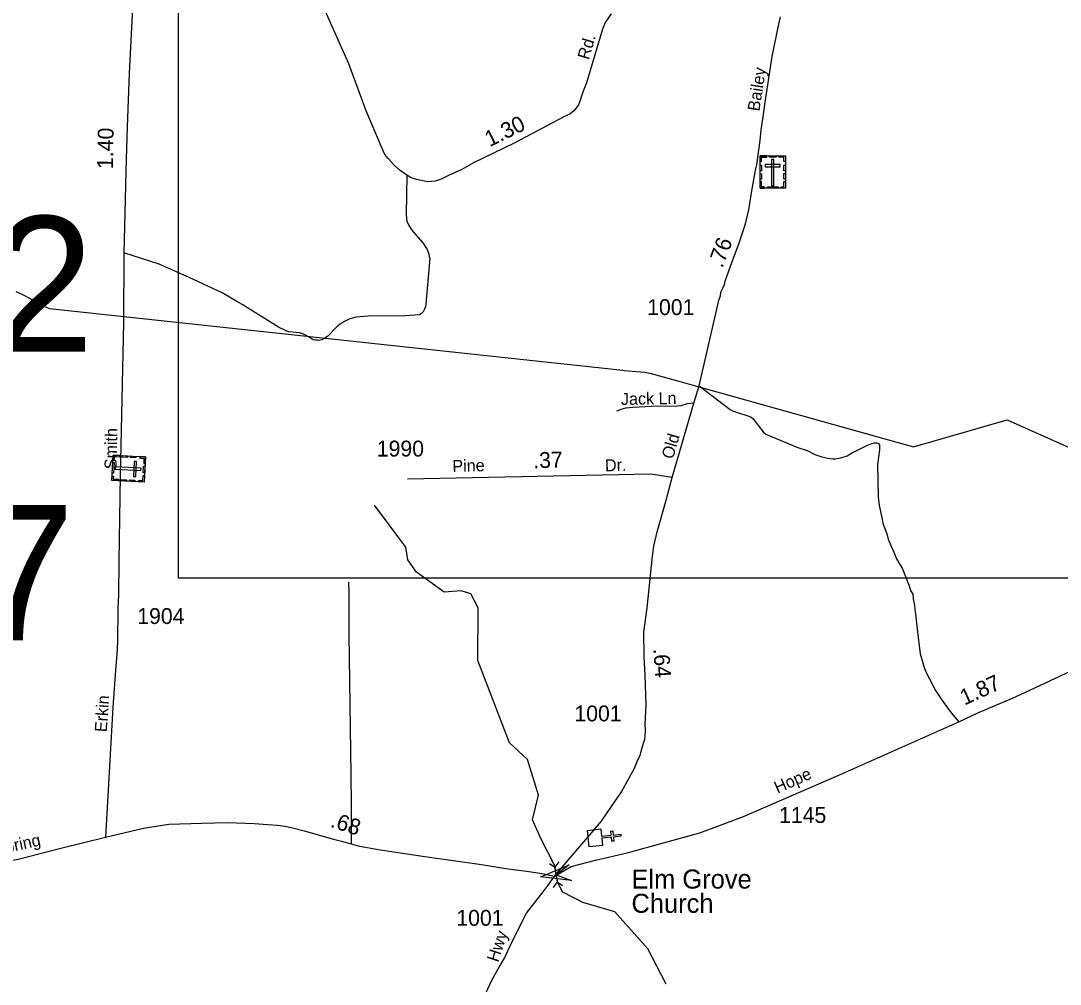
# Model space of a CAD drawing. Extents: x 2220236 to 2384410, y 720751 to 894131.
# Drawn here: x 2298391 to 2306578, y 798403 to 805990 of the extents above; entities that cross this region are included whole.
import ezdxf

# ---------------------------------------------------------------- set-up
doc = ezdxf.new("R2010")
doc.units = 0
doc.layers.add('Default', color=7, linetype='Continuous')

msp = doc.modelspace()

# ---------------------------------------------------------------- linework, layer by layer
at = {"layer": 'Default'}
for p, q in [((2302555.3, 799353.5), (2302597.2, 799324.9)), ((2302628, 799365.3), (2302597.2, 799324.9)), ((2302597.2, 799324.9), (2302616.5, 799205.6)), ((2302585.7, 799165.2), (2302616.5, 799205.6)), ((2302658.5, 799177), (2302616.5, 799205.6))]:
    msp.add_line(p, q, dxfattribs=at)
for points in [[(2299633.7, 818158.8), (2318694.1, 818158.8), (2318694.1, 801601.3), (2299633.7, 801601.3), (2299633.7, 818158.8)], [(2299316.5, 806967.1), (2299245.5, 805576.9), (2299227.9, 805155.2), (2299219.5, 804810.7), (2299212, 804578.7), (2299201.8, 804163.4), (2299201.1, 803610.8), (2299174.4, 802405.7), (2299162.6, 801735.5), (2299161.3, 801467.6), (2299156.4, 801367.6), (2299151.9, 801097.9), (2299146.3, 800999.3), (2299139.2, 800910.6), (2299115.3, 800584), (2299058.3, 799559.8)], [(2303042.3, 806045.4), (2302995.1, 805976.8), (2302971.7, 805922.7), (2302846.3, 805501.6), (2302826.9, 805447.4), (2302817.1, 805427.2), (2302786.1, 805332.9), (2302776.4, 805316.9), (2302762.5, 805298.7), (2302746.9, 805280.5), (2302731, 805266.4), (2302715.1, 805254.2), (2302669.3, 805233.7), (2302281.6, 805027.6), (2301957.5, 804870.3), (2301864.2, 804819.3), (2301760.8, 804770.2), (2301701, 804743.6), (2301655.3, 804727.1), (2301597.3, 804722.3), (2301507.1, 804739.5), (2301467, 804753), (2301430.8, 804772.6), (2301378.4, 804810), (2301334, 804849.4), (2301283.5, 804905), (2301259.2, 804936.6), (2301228.5, 805002.4), (2301111.5, 805280.9), (2300973.6, 805649.4), (2300660.1, 806359.6)], [(2303521.5, 802394.2), (2303691.1, 802979.7), (2303733.6, 803114.1), (2303880.6, 803751.5), (2303888.3, 803789.6), (2303901.9, 803823.6), (2303905.7, 803853.7), (2303921.2, 803883.8), (2303933, 803913.9), (2303938.6, 803939.9), (2303981.3, 804058.5), (2304047.4, 804233), (2304099.7, 804389.4), (2304124.5, 804501.7), (2304147, 804635.8), (2304179.2, 804812.2), (2304188.6, 804856.2), (2304214.7, 805046.5), (2304223.6, 805130.5), (2304238.7, 805232.6), (2304253.3, 805348.8), (2304309.5, 805707.2), (2304360.7, 805963.6), (2304376, 806019.8)], [(2301430.8, 804772.6), (2301426.1, 804464.7), (2301428.6, 804434.8), (2301432.7, 804410.7), (2301445.1, 804383), (2301465.5, 804349.2), (2301481.6, 804327.3), (2301558.5, 804240.2), (2301591.1, 804188.5), (2301605.4, 804150.7), (2301607.5, 804132.8), (2301611.8, 804120.7), (2301581.6, 803758.6), (2301577.9, 803736.6), (2301572, 803718.6), (2301560.3, 803696.5), (2301548.4, 803684.4), (2301530.6, 803674.1), (2301420.8, 803665), (2301126.9, 803663.8), (2301033.1, 803654.7), (2300983.2, 803642.3), (2300939.4, 803621.7), (2300905.7, 803599.5), (2300879.9, 803579.3), (2300808.6, 803506.5), (2300783, 803488.3), (2300761.1, 803476), (2300739, 803471.7), (2300729.2, 803473.7), (2300713.2, 803473.4), (2300693, 803477.2), (2300662.9, 803499), (2300616.7, 803522.3), (2300586.5, 803532.1), (2300560.5, 803533.8), (2300500.5, 803541.2), (2300480.5, 803546.9), (2300420.1, 803576.3), (2300134.3, 803755.1), (2300092.1, 803778.6), (2299977.5, 803847.3), (2299718.2, 803968.6), (2299481.8, 804073.3), (2299201.8, 804163.4)], [(2298352.1, 803857.9), (2298400.2, 803836.3), (2298420.4, 803826.5), (2298448.5, 803810.9), (2298476.7, 803795.2), (2298492.7, 803785.5), (2298563.2, 803744.1), (2298617.3, 803722.7), (2303132.6, 803237.6), (2303142.6, 803235.8), (2303302.7, 803221.5), (2303344.8, 803213.8), (2303527.2, 803165.8), (2305421.9, 802634.4), (2306159.4, 802848.4), (2306673.5, 802620)], [(2303733.6, 803114.1), (2303977.4, 802928.8), (2303995.6, 802919.1), (2304019.6, 802909.3), (2304126, 802876.4), (2304144.1, 802868.7), (2304158.1, 802858.9), (2304237.3, 802753.7), (2304259.5, 802734), (2304504.5, 802632.6), (2304584.6, 802605.4), (2304644.9, 802574.1), (2304699.3, 802556.7), (2304747.3, 802545.3), (2304767.3, 802541.5), (2304787.4, 802539.7), (2304807.4, 802539.9), (2304851.2, 802548.5), (2304899.1, 802562.9), (2304934.8, 802585.3), (2305054, 802644.6), (2305085.8, 802658.9), (2305115.9, 802667.2), (2305133.7, 802665.5), (2305145.8, 802659.6), (2305154, 802649.7), (2305156.1, 802641.6), (2305154.4, 802609.7), (2305139.7, 802495.5), (2305144.3, 802239.8), (2305151.1, 802171.8), (2305176.3, 802064.2), (2305180.6, 802032.2), (2305215.6, 801940.6), (2305221.9, 801908.6), (2305246.4, 801851), (2305266.9, 801805.2), (2305287.5, 801751.5), (2305314.1, 801707.7), (2305334.3, 801678), (2305387.7, 801540.7), (2305398.1, 801502.7), (2305416.5, 801473), (2305418.8, 801437.1), (2305429.4, 801387.1), (2305431.9, 801351.2), (2305438.2, 801319.3), (2305451.4, 801197.6), (2305475.5, 801003.9), (2305508.8, 800888.2), (2305525.1, 800852.5), (2305572.1, 800763), (2305590.6, 800723.1), (2305649.4, 800635.9), (2305720.3, 800538.7), (2305780, 800468.6)], [(2303691.1, 802979.7), (2303641.1, 802973.2), (2303589.3, 802958.7), (2303561.5, 802954.4), (2303359.5, 802952.1), (2303213.7, 802944.6), (2303153.8, 802937.9), (2303117.9, 802929.7), (2303082.1, 802915.2)], [(2303521.5, 802394.2), (2303353.1, 802419.7), (2301435.9, 802379.1)], [(2302596.1, 799252.2), (2302964.7, 799685.8), (2303123.7, 799918.1), (2303224.3, 800103.2), (2303251, 800169.4), (2303269.9, 800203.3), (2303275.2, 800227.8), (2303288.4, 800274.5), (2303299.8, 800316.6), (2303305.7, 800330.7), (2303309.5, 800354.8), (2303312.9, 800402.8), (2303308.5, 800446.8), (2303316.8, 800602.8), (2303308.4, 800832.5), (2303300.8, 800984.5), (2303298.6, 801176.3), (2303324.6, 801366.6), (2303366.1, 801774.8), (2303376.2, 801852.1), (2303402.2, 801965.1), (2303475.5, 802213.8), (2303521.5, 802394.2)], [(2303475.4, 798402.3), (2303331.3, 798681.9), (2303069.4, 798973.1), (2302819.2, 799044.9), (2302659.3, 799127), (2302620.2, 799200.9), (2302606.9, 799265.2), (2302600.8, 799312.6), (2302593.5, 799341.2), (2302488.3, 799549.9), (2302420.4, 799698.1), (2302468.4, 799890.4), (2302382.3, 800172.5), (2302239.3, 800304.4), (2301990.4, 800950.7), (2301994.3, 801367.6), (2301935.2, 801476.7), (2301859.4, 801499.9), (2301726.3, 801491.2), (2301508.3, 801646.4), (2301440.2, 801745.3), (2301423.2, 801843.1), (2301177.4, 802174.4)], [(2300971.1, 801568.1), (2300973.9, 801490.7), (2300975.3, 801344.2), (2300975.3, 801157), (2300983.7, 800606.5), (2300990.8, 800051.9), (2300993.6, 799818.2), (2300994.3, 799507.6)], [(2302596.1, 799252.2), (2302726.8, 799328.9), (2302918.3, 799380.3), (2303165.9, 799436.6), (2303739.9, 799594.3), (2303893.3, 799652), (2304083.2, 799723.8), (2304834.5, 800049), (2305780, 800468.6), (2305930.5, 800539), (2306065.6, 800598.1), (2306202.1, 800655.8), (2306304.8, 800703.7), (2306658.6, 800867.7)], [(2299058.3, 799559.8), (2299358, 799630.2), (2299557.8, 799662.6), (2299817.4, 799671.7), (2300021.4, 799677.4), (2300228.2, 799667.5), (2300336.5, 799660.5), (2300413.9, 799656.2), (2300474.4, 799647.8), (2300532.1, 799635.1), (2300623.6, 799611.2), (2300855, 799545.7), (2300918.3, 799528.8), (2300994.3, 799507.6), (2301049.2, 799492.2), (2301205.3, 799462.7), (2301572.4, 799408.6), (2302020.6, 799346.5), (2302212, 799314.1), (2302375.2, 799291.6), (2302462.4, 799279), (2302507.4, 799271.9), (2302596.1, 799252.2)], [(2295944.1, 798600.4), (2296099.6, 798725.8), (2296167.1, 798778.5), (2296248.7, 798840.4), (2296305, 798884), (2296361.2, 798919.2), (2296428.8, 798971.3), (2296569.5, 799044.5), (2296727, 799117.7), (2296879, 799174.1), (2296960.6, 799195.2), (2297265.9, 799236), (2297614.8, 799262.8), (2298005.9, 799319.1), (2298370.3, 799388.1), (2298705.2, 799473.9), (2299058.3, 799559.8)], [(2301165.8, 797088.6), (2301351.1, 797282.9), (2301524.9, 797463.1), (2301638.9, 797585.2), (2301704.4, 797666.5), (2301752.8, 797745.9), (2301800.6, 797832.9), (2301828.6, 797900), (2301899, 798032.7), (2301914.8, 798058.7), (2302053.8, 798332.1), (2302104.7, 798438.6), (2302159.5, 798537.3), (2302200.8, 798607.6), (2302257.3, 798728.1), (2302374.9, 798961.4), (2302506, 799131.1), (2302545.4, 799181.8), (2302596.1, 799252.2)]]:
    msp.add_lwpolyline(points, dxfattribs=at)
for points in [[(2304214.4, 804925.8), (2304413.4, 804925.8), (2304413.4, 804671.1), (2304214.4, 804671.1)], [(2304214.4, 804882.5), (2304225.7, 804882.5), (2304225.7, 804914.7), (2304266.3, 804914.6), (2304266.3, 804925.8), (2304214.4, 804925.8)], [(2304288.4, 804925.8), (2304340.3, 804925.8), (2304340.3, 804914.4), (2304288.4, 804914.4)], [(2304413.5, 804882.4), (2304402.2, 804882.4), (2304402.2, 804914.6), (2304361.6, 804914.6), (2304361.6, 804925.7), (2304413.5, 804925.7)], [(2304214.3, 804808.3), (2304214.3, 804851.6), (2304225.7, 804851.6), (2304225.7, 804808.3)], [(2304255.2, 804857.7), (2304255.2, 804839), (2304372.9, 804839), (2304372.9, 804857.7)], [(2304323.4, 804896.5), (2304304.7, 804896.5), (2304304.7, 804693.7), (2304323.4, 804693.7)], [(2304402.1, 804809.3), (2304402.1, 804852.6), (2304413.5, 804852.6), (2304413.5, 804809.3)], [(2304214.3, 804741.1), (2304214.3, 804784.4), (2304225.7, 804784.4), (2304225.7, 804741.1)], [(2304402.1, 804743.4), (2304402.1, 804786.7), (2304413.5, 804786.7), (2304413.5, 804743.4)], [(2304247.4, 804671.2), (2304247.4, 804682.7), (2304225.4, 804682.7), (2304225.4, 804723.1), (2304214.3, 804723.1), (2304214.3, 804671.2)], [(2304271.8, 804682.6), (2304356.7, 804682.6), (2304356.7, 804671.2), (2304271.8, 804671.2)], [(2304380.3, 804671.1), (2304380.3, 804682.6), (2304402.3, 804682.6), (2304402.3, 804723), (2304413.4, 804723), (2304413.4, 804671.1)], [(2299372.7, 802555.4), (2299361.8, 802356.6), (2299107.6, 802370.5), (2299118.5, 802569.3)], [(2299116.7, 802536.3), (2299128.2, 802535.7), (2299129.4, 802557.6), (2299169.7, 802555.4), (2299170.3, 802566.5), (2299118.5, 802569.4)], [(2299188.3, 802565.5), (2299231.6, 802563.2), (2299230.9, 802551.8), (2299187.7, 802554.2)], [(2299255.4, 802561.8), (2299298.7, 802559.5), (2299298, 802548.1), (2299254.8, 802550.5)], [(2299329.5, 802557.7), (2299328.8, 802546.4), (2299361, 802544.6), (2299358.8, 802504.1), (2299369.9, 802503.5), (2299372.7, 802555.4)], [(2299126.8, 802511.3), (2299122.1, 802426.6), (2299110.7, 802427.2), (2299115.4, 802512)], [(2299337.5, 802448.1), (2299338.5, 802466.8), (2299136, 802477.9), (2299135, 802459.2)], [(2299302.5, 802518.3), (2299283.9, 802519.4), (2299277.4, 802401.8), (2299296.1, 802400.8)], [(2299368.6, 802481.4), (2299365.8, 802429.7), (2299354.4, 802430.3), (2299357.3, 802482)], [(2299109.4, 802403.6), (2299120.8, 802403), (2299119.6, 802381), (2299160, 802378.8), (2299159.4, 802367.7), (2299107.6, 802370.5)], [(2299180.3, 802377.9), (2299223.6, 802375.6), (2299223, 802364.2), (2299179.7, 802366.6)], [(2299246.2, 802374.3), (2299289.4, 802371.9), (2299288.8, 802360.5), (2299245.5, 802362.9)], [(2299318.5, 802358.9), (2299319.1, 802370.2), (2299351.3, 802368.5), (2299353.5, 802409), (2299364.6, 802408.3), (2299361.7, 802356.5)], [(2302959.6, 799625), (2302965.3, 799568.4), (2303041.1, 799575.9), (2303037.9, 799607.8), (2303053.8, 799609.4), (2303057, 799577.5), (2303116.9, 799583.5), (2303118.4, 799567.6), (2303058.6, 799561.6), (2303061.8, 799529.7), (2303045.9, 799528.2), (2303042.7, 799560), (2302966.9, 799552.4), (2302972.6, 799495), (2302866.6, 799484.4), (2302853.6, 799614.4)], [(2302728.3, 799218.9), (2302486.2, 799247.9), (2302710.4, 799343.9), (2302606.9, 799265.2)]]:
    msp.add_lwpolyline(points, close=True, dxfattribs=at)

# ---------------------------------------------------------------- texts
for s, height, rotation, p in [('Rd.', 95, 73.41697, (2302864.5, 805677.6)), ('Bailey', 95, 81.08798, (2304208.2, 805272.8)), ('1.30', 125, 25.88925, (2302083.5, 804994)), ('1.40', 125, 88.80088, (2299116.2, 804821.3)), ('.76', 125, 69.25295, (2303916.7, 804036.6)), ('Jack Ln', 95, 1.06595, (2303119, 802963.7)), ('Smith', 95, 88.80088, (2299144.9, 802456.9)), ('Old', 95, 73.84543, (2303527.3, 802532.1)), ('Pine', 95, 1.89938, (2301791.9, 802434.9)), ('.37', 125, 1.89938, (2302429.5, 802465.4)), ('Dr.', 95, 1.89938, (2302993.8, 802440.6)), ('.64', 125, 274.10198, (2303372.8, 801043.6)), ('1.87', 125, 24.51295, (2305824.1, 800596.5)), ('Erkin', 95, 85.97407, (2299067.3, 800385.5)), ('Hope', 95, 23.90768, (2304351.1, 799902.9)), ('.68', 125, 342.08259, (2300822.6, 799642.9)), ('Spring', 95, 12.27786, (2298195.1, 799417.8)), ('Hwy', 95, 71.77228, (2302150.3, 798570.8))]:
    msp.add_text(s, height=height, rotation=rotation, dxfattribs=at).set_placement(p)
for s, height, p in [('72', 1066.27, (2297383, 803383.8)), ('1001', 125, (2303324.9, 803672.4)), ('1990', 125, (2301195.1, 802558.2)), ('C67', 1066.27, (2296200.6, 801109.5)), ('1904', 125, (2299308.3, 801239.3)), ('1001', 125, (2302751.6, 800472.7)), ('1145', 125, (2304363.8, 799672.6)), ('Elm Grove', 150, (2303200.9, 799155.7)), ('Church', 150, (2303200.9, 798964.7)), ('1001', 125, (2301821.6, 798862.8))]:
    msp.add_text(s, height=height, dxfattribs=at).set_placement(p)

doc.saveas('drawing.dxf')
